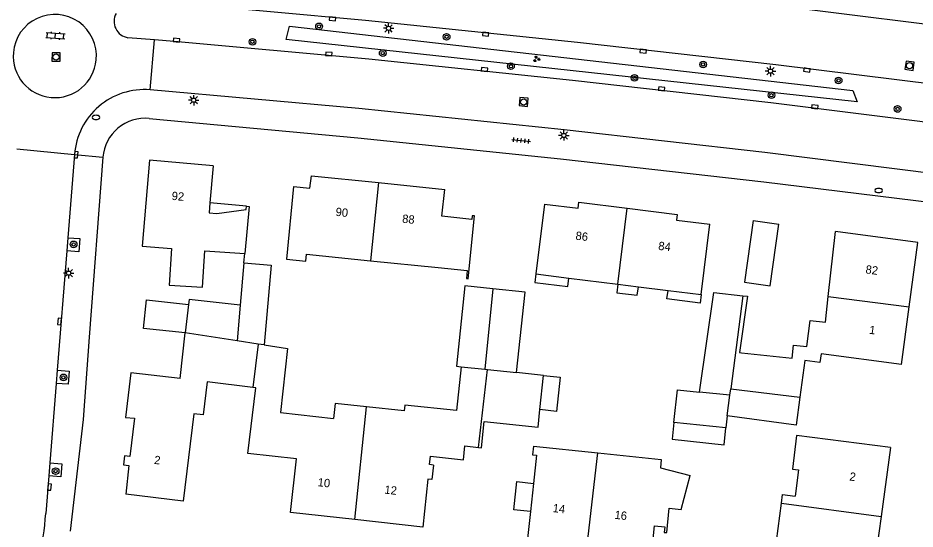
# Model space of a CAD drawing. Extents: x 131000 to 133014, y 396499 to 399001.
# Drawn here: x 131320 to 131427.8, y 397651.9 to 397713.3 of the extents above; entities that cross this region are included whole.
import ezdxf

# ---------------------------------------------------------------- set-up
doc = ezdxf.new("R2010")
doc.units = 0
for name, color, linetype in [('gg-afsc-muur', 7, 'Continuous'), ('gg-anno-huisnummerreeks BGT', 7, 'Continuous'), ('gg-bbg-bijgebouw', 7, 'Continuous'), ('gg-bbg-gedigitaliseerde bebouwing', 7, 'Continuous'), ('gg-bbg-gedigitaliseerde bijgebouw', 7, 'Continuous'), ('gg-bbg-hoofdgebouw', 7, 'Continuous'), ('gg-bbg-luifel en loopbrug', 7, 'Continuous'), ('gg-bbg-tussenscheiding', 7, 'Continuous'), ('gg-knt-verharding', 7, 'Continuous'), ('gt-grn-groengrens', 7, 'Continuous'), ('gt-grn-weggrens', 7, 'Continuous'), ('gt-symb-boom', 7, 'Continuous'), ('gt-symb-brandkraan', 7, 'Continuous'), ('gt-symb-groenvak', 7, 'Continuous'), ('gt-symb-klinker verharding', 7, 'Continuous'), ('gt-symb-kolk', 7, 'Continuous'), ('gt-symb-lichtmast', 7, 'Continuous'), ('gt-symb-rioolschacht', 7, 'Continuous'), ('gt-symb-tegel verharding', 7, 'Continuous')]:
    doc.layers.add(name, color=color, linetype=linetype)

# ---------------------------------------------------------------- blocks, each defined once
blk = doc.blocks.new('gt0-BOOM')
at = {"layer": 'gt-symb-boom'}
for radius in [0.4, 0.2]:
    blk.add_circle((0, 0), radius, dxfattribs=at)
blk = doc.blocks.new('gt0-RS')
at = {"layer": 'gt-symb-rioolschacht'}
blk.add_lwpolyline([(-0.5, -0.5), (0.5, -0.5), (0.5, 0.5), (-0.5, 0.5)], close=True, dxfattribs=at)
blk.add_circle((0, 0), 0.375, dxfattribs=at)
blk = doc.blocks.new('gt0-BR')
at = {"layer": 'gt-symb-brandkraan'}
for centre, radius, start, end in [((-0.24, 0), 0.206, 107.5669, 252.4331), ((0.6, -2.66), 3, 106.892, 107.5669), ((0, -0.69), 0.938, 73.108, 106.892), ((-0.6, -2.66), 3, 72.4331, 73.108), ((0.24, 0), 0.206, 287.567, 72.4331), ((0.6, 2.66), 3, 252.4331, 253.108), ((0, 0.69), 0.938, 253.108, 286.8921), ((-0.6, 2.66), 3, 286.8921, 287.567)]:
    blk.add_arc(centre, radius, start, end, dxfattribs=at)
blk = doc.blocks.new('gt0-KOLK')
at = {"layer": 'gt-symb-kolk'}
blk.add_lwpolyline([(0, 0), (0.38, 0), (0.38, 0.4), (-0.38, 0.4), (-0.38, 0), (0, 0)], dxfattribs=at)
blk = doc.blocks.new('gt0-LMAST')
at = {"layer": 'gt-symb-lichtmast'}
for p, q in [((-0.18, 0.17), (-0.45, 0.44)), ((-0.01, 0.25), (-0.01, 0.62)), ((0.17, 0.17), (0.44, 0.44)), ((-0.26, 0), (-0.63, 0)), ((-0.18, -0.18), (-0.45, -0.45)), ((-0.01, -0.25), (-0.01, -0.63)), ((0.44, -0.45), (0.17, -0.18)), ((0.24, 0), (0.62, 0))]:
    blk.add_line(p, q, dxfattribs=at)
blk.add_circle((-0.01, 0), 0.25, dxfattribs=at)
blk = doc.blocks.new('gt0-TEG1')
at = {"layer": 'gt-symb-tegel verharding'}
for p, q in [((-1.12, 0), (1.12, 0)), ((-0.9, -0.25), (-0.9, 0.25)), ((-0.45, -0.25), (-0.45, 0.25)), ((0, -0.25), (0, 0.25)), ((0.45, -0.25), (0.45, 0.25)), ((0.9, -0.25), (0.9, 0.25))]:
    blk.add_line(p, q, dxfattribs=at)
blk = doc.blocks.new('gt0-GRVAK')
at = {"layer": 'gt-symb-groenvak'}
for p, q in [((-0.11, 0.19), (-0.23, 0.24)), ((-0.18, 0.15), (0.09, 0.15)), ((-0.09, 0.21), (-0.16, 0.32)), ((-0.05, 0.21), (-0.05, 0.39)), ((0, 0.21), (0.06, 0.32)), ((0.02, 0.19), (0.13, 0.24)), ((0.26, -0.05), (0.2, 0.06)), ((0.3, -0.05), (0.3, 0.13)), ((0.35, -0.05), (0.41, 0.06)), ((-0.24, -0.23), (-0.36, -0.18)), ((-0.32, -0.26), (-0.05, -0.26)), ((-0.23, -0.21), (-0.29, -0.09)), ((-0.18, -0.2), (-0.18, -0.02)), ((-0.14, -0.21), (-0.07, -0.09)), ((-0.12, -0.23), (0, -0.18)), ((0.24, -0.07), (0.12, -0.02)), ((0.17, -0.11), (0.44, -0.11)), ((0.37, -0.07), (0.49, -0.02))]:
    blk.add_line(p, q, dxfattribs=at)
blk = doc.blocks.new('gt0-KL1')
at = {"layer": 'gt-symb-klinker verharding'}
for p, q in [((-1.15, 0.3), (1.15, 0.3)), ((-1, -0.3), (-1, 0.3)), ((-0.5, 0.3), (-0.5, 0.45)), ((0, -0.3), (0, 0.3)), ((0.5, 0.3), (0.5, 0.45)), ((1, -0.3), (1, 0.3)), ((-1.15, -0.3), (1.15, -0.3)), ((-0.5, -0.45), (-0.5, -0.3)), ((0.5, -0.45), (0.5, -0.3))]:
    blk.add_line(p, q, dxfattribs=at)

msp = doc.modelspace()

# ---------------------------------------------------------------- linework, layer by layer
at = {"layer": 'gg-afsc-muur'}
msp.add_line((131347.12, 397683.93), (131347.24, 397685.03), dxfattribs=at)
at = {"layer": 'gg-bbg-bijgebouw'}
for p, q in [((131408.32, 397689), (131411.4, 397688.56)), ((131347.12, 397683.93), (131346.67, 397678.81)), ((131340.46, 397678.89), (131340.08, 397675.49)), ((131413.93, 397667.79), (131413.47, 397664.42))]:
    msp.add_line(p, q, dxfattribs=at)
for points in [[(131347.12, 397683.93), (131350.38, 397683.64), (131349.54, 397674.05)], [(131346.67, 397678.81), (131340.53, 397679.5), (131340.46, 397678.89)]]:
    msp.add_lwpolyline(points, dxfattribs=at)
at = {"layer": 'gg-bbg-gedigitaliseerde bebouwing'}
for p, q in [((131353.09, 397693.09), (131352.25, 397684.34)), ((131383.23, 397690.97), (131382.21, 397682.59)), ((131402.07, 397680.11), (131403.11, 397688.57)), ((131417.34, 397679.87), (131418.21, 397687.68)), ((131362.35, 397684.17), (131370.48, 397683.36)), ((131382.21, 397682.59), (131386.17, 397682.09)), ((131386.17, 397682.09), (131392.06, 397681.36)), ((131392.06, 397681.36), (131394.52, 397681.05)), ((131394.52, 397681.05), (131398.08, 397680.61)), ((131398.08, 397680.61), (131402.07, 397680.11)), ((131383.12, 397670.38), (131379.87, 397670.72)), ((131382.69, 397666.29), (131383.12, 397670.38)), ((131382.46, 397664.15), (131382.69, 397666.29)), ((131381.9, 397661.89), (131389.64, 397661.08)), ((131389.64, 397661.08), (131397.27, 397660.28))]:
    msp.add_line(p, q, dxfattribs=at)
for points in [[(131352.25, 397684.34), (131354.57, 397684.12), (131354.64, 397684.95), (131362.35, 397684.17)], [(131407.06, 397679.97), (131407.64, 397679.91), (131406.67, 397673.14), (131406.92, 397673.11)], [(131406.92, 397673.11), (131412.98, 397672.47), (131413.14, 397674.03), (131414.77, 397673.86), (131415.15, 397676.99), (131416.99, 397676.77), (131417.34, 397679.87)], [(131349.54, 397674.05), (131352.35, 397673.64), (131351.5, 397665.93), (131357.89, 397665.22)], [(131373.21, 397671.43), (131372.66, 397666.16), (131366.44, 397666.81), (131366.37, 397666.15), (131361.86, 397666.61)], [(131361.86, 397666.61), (131358.07, 397667.01), (131357.89, 397665.22)], [(131413.53, 397663.16), (131413.05, 397659.14), (131413.74, 397659.05), (131413.36, 397655.86)], [(131397.27, 397660.28), (131397.17, 397659.29), (131400.74, 397658.37)], [(131411.71, 397655.04), (131411.85, 397656.06), (131413.36, 397655.86)], [(131402.99, 397649.98), (131410.93, 397648.96), (131411.71, 397655.04)]]:
    msp.add_lwpolyline(points, dxfattribs=at)
at = {"layer": 'gg-bbg-gedigitaliseerde bijgebouw'}
for p, q in [((131405.17, 397665.54), (131405.02, 397664.08)), ((131413.47, 397664.42), (131405.17, 397665.54)), ((131405.02, 397664.08), (131398.78, 397664.72))]:
    msp.add_line(p, q, dxfattribs=at)
for points in [[(131408.32, 397689), (131407.28, 397681.61), (131410.37, 397681.17), (131411.4, 397688.56)], [(131377.02, 397680.8), (131373.68, 397681.15), (131372.66, 397671.49), (131373.21, 397671.43)], [(131379.87, 397670.72), (131380.9, 397680.39), (131377.02, 397680.8)], [(131401.86, 397668.39), (131403.57, 397680.34), (131407.06, 397679.97)], [(131398.78, 397664.72), (131399.21, 397668.67), (131401.86, 397668.39)]]:
    msp.add_lwpolyline(points, dxfattribs=at)
at = {"layer": 'gg-bbg-hoofdgebouw'}
for p, q in [((131343.43, 397695.57), (131343.04, 397691.13)), ((131363.3, 397693.56), (131371.25, 397692.74)), ((131426.14, 397671.69), (131427.07, 397678.62)), ((131339.46, 397670.03), (131340.08, 397675.49)), ((131339.46, 397670.03), (131333.52, 397670.7)), ((131424.8, 397661.74), (131413.53, 397663.16)), ((131424.8, 397661.74), (131423.69, 397653.44)), ((131381.9, 397657.41), (131381.54, 397654.02)), ((131381.54, 397654.02), (131381.19, 397650.78)), ((131423.69, 397653.44), (131422.67, 397645.93))]:
    msp.add_line(p, q, dxfattribs=at)
for points in [[(131343.43, 397695.57), (131335.76, 397696.24), (131334.91, 397685.93), (131338.42, 397685.64)], [(131353.09, 397693.09), (131355.06, 397692.91), (131355.25, 397694.39), (131363.3, 397693.56)], [(131370.48, 397683.36), (131373.96, 397683), (131373.86, 397682.02), (131374.06, 397681.99), (131374.84, 397689.55), (131374.54, 397689.58), (131374.5, 397689.14), (131370.92, 397689.51), (131371.25, 397692.74)], [(131343.04, 397691.13), (131342.94, 397689.91), (131343.88, 397689.83), (131347.41, 397690.34), (131347.44, 397690.72)], [(131347.44, 397690.72), (131347.76, 397690.7), (131347.24, 397685.03)], [(131383.23, 397690.97), (131387.28, 397690.49), (131387.37, 397691.19), (131393.17, 397690.48)], [(131393.17, 397690.48), (131399.16, 397689.74), (131399.09, 397689.06), (131403.11, 397688.57)], [(131427.07, 397678.62), (131428.1, 397686.35), (131418.21, 397687.68)], [(131338.42, 397685.64), (131338.14, 397681.25), (131342.15, 397680.99), (131342.43, 397685.34), (131347.24, 397685.03)], [(131426.14, 397671.69), (131416.48, 397673), (131416.34, 397671.94), (131414.52, 397672.18), (131413.93, 397667.79)], [(131333.52, 397670.7), (131332.91, 397665.34), (131333.97, 397665.23), (131333.42, 397660.66), (131332.77, 397660.71), (131332.65, 397659.66), (131333.3, 397659.58), (131332.95, 397656.13)], [(131348.2, 397668.93), (131342.7, 397669.6), (131342.22, 397665.65), (131341.12, 397665.79), (131339.83, 397655.29), (131332.95, 397656.13)], [(131347.58, 397660.99), (131348.55, 397668.89), (131348.2, 397668.93)], [(131375.32, 397661.73), (131375.66, 397661.7), (131375.99, 397664.84), (131382.46, 397664.15)], [(131369.9, 397659.61), (131369.41, 397659.67), (131369.54, 397660.67), (131373.49, 397660.26), (131373.67, 397661.91), (131375.32, 397661.73)], [(131381.9, 397661.89), (131381.79, 397660.84), (131382.26, 397660.79), (131381.9, 397657.41)], [(131360.43, 397653.06), (131352.72, 397653.91), (131353.43, 397660.38), (131347.58, 397660.99)], [(131369.9, 397659.61), (131369.72, 397657.89), (131369.24, 397657.93), (131368.62, 397652.16), (131360.43, 397653.06)], [(131396.13, 397649.15), (131396.45, 397652.31), (131397.69, 397652.18), (131397.62, 397651.52), (131397.92, 397651.49), (131398.23, 397654.42), (131399.68, 397654.27), (131400.74, 397658.37)]]:
    msp.add_lwpolyline(points, dxfattribs=at)
at = {"layer": 'gg-bbg-luifel en loopbrug'}
msp.add_line((131347.44, 397690.72), (131343.04, 397691.13), dxfattribs=at)
for points in [[(131382.21, 397682.59), (131382.08, 397681.55), (131386.04, 397681.06), (131386.17, 397682.09)], [(131392.06, 397681.36), (131391.93, 397680.33), (131394.39, 397680.02), (131394.52, 397681.05)], [(131402.07, 397680.11), (131401.94, 397679.08), (131397.95, 397679.58), (131398.08, 397680.61)], [(131340.08, 397675.49), (131335.06, 397676.04), (131335.42, 397679.48), (131340.46, 397678.89)], [(131383.12, 397670.38), (131385.11, 397670.17), (131384.67, 397666.04), (131382.69, 397666.29)], [(131398.78, 397664.72), (131398.57, 397662.72), (131404.81, 397662.06), (131405.02, 397664.08)], [(131381.54, 397654.02), (131379.55, 397654.23), (131379.91, 397657.62), (131381.9, 397657.41)]]:
    msp.add_lwpolyline(points, dxfattribs=at)
at = {"layer": 'gg-bbg-tussenscheiding'}
for p, q in [((131363.3, 397693.56), (131362.35, 397684.17)), ((131392.06, 397681.36), (131393.17, 397690.48)), ((131377.02, 397680.8), (131376.05, 397671.13)), ((131407.06, 397679.97), (131405.62, 397668.77)), ((131417.34, 397679.87), (131427.07, 397678.62)), ((131346.67, 397678.81), (131346.3, 397674.54)), ((131346.3, 397674.54), (131340.08, 397675.49)), ((131348.85, 397674.15), (131346.3, 397674.54)), ((131348.85, 397674.15), (131348.2, 397668.93)), ((131349.54, 397674.05), (131348.85, 397674.15)), ((131373.21, 397671.43), (131376.05, 397671.13)), ((131375.32, 397661.73), (131376.38, 397671.09)), ((131376.05, 397671.13), (131376.38, 397671.09)), ((131376.38, 397671.09), (131379.87, 397670.72)), ((131405.51, 397668.01), (131405.62, 397668.77)), ((131405.62, 397668.77), (131413.93, 397667.79)), ((131405.51, 397668.01), (131401.86, 397668.39)), ((131405.17, 397665.54), (131405.51, 397668.01)), ((131360.43, 397653.06), (131361.86, 397666.61)), ((131388.37, 397650), (131389.64, 397661.08)), ((131411.71, 397655.04), (131423.69, 397653.44))]:
    msp.add_line(p, q, dxfattribs=at)
at = {"layer": 'gg-knt-verharding'}
for p, q in [((131336.39, 397710.7), (131333.19, 397710.97)), ((131338.75, 397710.5), (131336.39, 397710.7)), ((131326.76, 397696.94), (131325.96, 397686.94)), ((131330.18, 397696.6), (131328.52, 397674.97)), ((131325.96, 397686.94), (131325.84, 397685.37)), ((131325.84, 397685.37), (131324.69, 397671.01)), ((131324.69, 397671.01), (131324.57, 397669.43)), ((131324.57, 397669.43), (131323.8, 397659.88)), ((131323.8, 397659.88), (131323.68, 397658.33)), ((131323.68, 397658.33), (131323.32, 397653.8))]:
    msp.add_line(p, q, dxfattribs=at)
for points in [[(131339.88, 397722.13), (131364.9, 397719.85), (131386.54, 397717.62), (131411.88, 397714.76), (131436.27, 397711.73)], [(131338.91, 397715.17), (131361.75, 397713.07), (131387.22, 397710.44), (131411.03, 397707.76), (131435.26, 397704.74)], [(131434.38, 397700.13), (131410.42, 397703.13), (131386.6, 397705.84), (131362.15, 397708.38), (131338.75, 397710.5)], [(131430.71, 397694.54), (131409.71, 397697.17), (131385.6, 397699.89), (131360.93, 397702.46), (131335.85, 397704.71)], [(131335.75, 397701.27), (131360.81, 397698.94), (131385.18, 397696.41), (131409.58, 397693.65), (131430.12, 397691.12)], [(131325.96, 397686.94), (131327.4, 397686.83), (131327.29, 397685.25), (131325.84, 397685.37)], [(131328.52, 397674.97), (131327.81, 397665.08), (131326.23, 397651.68)], [(131324.69, 397671.01), (131326.12, 397670.9), (131325.99, 397669.32), (131324.57, 397669.43)], [(131323.8, 397659.88), (131325.25, 397659.77), (131325.12, 397658.21), (131323.68, 397658.33)]]:
    msp.add_lwpolyline(points, dxfattribs=at)
for centre, radius, start, end in [((131324.4, 397708.77), 5, 354.7678, 175.2521), ((131333.52, 397712.94), 2, 151.4977, 260.4657), ((131324.4, 397708.77), 5, 175.2073, 354.8126), ((131335.17, 397696.31), 8.43, 85.3502, 175.7017), ((131335.27, 397696.19), 5.11, 84.5912, 175.3389), ((131237.54, 397661.74), 86.15, 350.9494, 354.7127)]:
    msp.add_arc(centre, radius, start, end, dxfattribs=at)
at = {"layer": 'gt-grn-groengrens'}
msp.add_lwpolyline([(131352.21, 397710.74), (131352.61, 397712.37), (131420.27, 397704.64), (131420.81, 397703.28), (131352.21, 397710.74)], dxfattribs=at)
at = {"layer": 'gt-grn-weggrens'}
for p, q in [((131335.85, 397704.71), (131336.39, 397710.7)), ((131319.83, 397697.63), (131326.76, 397696.94)), ((131326.76, 397696.94), (131330.18, 397696.6))]:
    msp.add_line(p, q, dxfattribs=at)

# ---------------------------------------------------------------- block references
at = {"layer": 'gt-symb-boom'}
for p in [(131356.15, 397712.34), (131348.15, 397710.48), (131371.48, 397711.08), (131363.8, 397709.13), (131379.21, 397707.55), (131402.3, 397707.76), (131394.06, 397706.14), (131418.58, 397705.84), (131410.51, 397704.06), (131425.67, 397702.41), (131326.66, 397686.14), (131325.44, 397670.15), (131324.5, 397658.89)]:
    msp.add_blockref('gt0-BOOM', p, dxfattribs=at)
at = {"layer": 'gt-symb-brandkraan'}
for p in [(131329.35, 397701.4), (131423.39, 397692.61)]:
    msp.add_blockref('gt0-BR', p, dxfattribs=at)
at = {"layer": 'gt-symb-groenvak'}
msp.add_blockref('gt0-GRVAK', (131382.28, 397708.42), dxfattribs=at)
at = {"layer": 'gt-symb-klinker verharding', "rotation": -4.1305386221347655}
msp.add_blockref('gt0-KL1', (131324.48, 397711.21), dxfattribs=at)
at = {"layer": 'gt-symb-kolk'}
for p, rotation in [((131357.78, 397713.43), 174.7796383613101), ((131338.99, 397710.48), -5.2774060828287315), ((131376.19, 397711.58), 173.9699911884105), ((131357.32, 397708.82), -5.163306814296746), ((131395.11, 397709.55), 173.45090842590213), ((131376, 397706.94), -6.030008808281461), ((131414.8, 397707.29), 172.81812146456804), ((131397.29, 397704.63), -6.606034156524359), ((131415.7, 397702.47), -7.181878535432), ((131326.76, 397696.93), -94.9920811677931), ((131325.16, 397676.85), 85.35527839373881), ((131323.57, 397656.99), -94.53052056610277)]:
    msp.add_blockref('gt0-KOLK', p, dxfattribs=dict(at, rotation=rotation))
at = {"layer": 'gt-symb-lichtmast'}
for p in [(131364.51, 397712.1), (131410.4, 397706.96), (131341.1, 397703.46), (131385.57, 397699.23), (131326.07, 397682.68)]:
    msp.add_blockref('gt0-LMAST', p, dxfattribs=at)
at = {"layer": 'gt-symb-rioolschacht'}
for p, rotation in [((131324.55, 397708.66), 88.68242937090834), ((131427.1, 397707.6), -8.105793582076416), ((131380.74, 397703.26), -5.163306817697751)]:
    msp.add_blockref('gt0-RS', p, dxfattribs=dict(at, rotation=rotation))
at = {"layer": 'gt-symb-tegel verharding', "rotation": -5.910070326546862}
msp.add_blockref('gt0-TEG1', (131380.44, 397698.62), dxfattribs=at)

# ---------------------------------------------------------------- texts
at = {"layer": 'gg-anno-huisnummerreeks BGT'}
for s, rotation, p in [('92', 355, (131338.41, 397691.49)), ('90', 354.1, (131358.1, 397689.57)), ('88', 354.1, (131366.1, 397688.75)), ('86', 353, (131386.93, 397686.71)), ('84', 353, (131396.87, 397685.49)), ('82', 352.4, (131421.77, 397682.66)), ('1', 352.4, (131422.21, 397675.4)), ('2', 353.5, (131336.3, 397659.76)), ('10', 353.7, (131355.95, 397657.08)), ('2', 352.4, (131419.84, 397657.77)), ('12', 353.7, (131363.97, 397656.19)), ('14', 353.7, (131384.19, 397653.97)), ('16', 353.8, (131391.62, 397653.16))]:
    msp.add_text(s, height=1, rotation=rotation, dxfattribs=at).set_placement(p)

doc.saveas('drawing.dxf')
